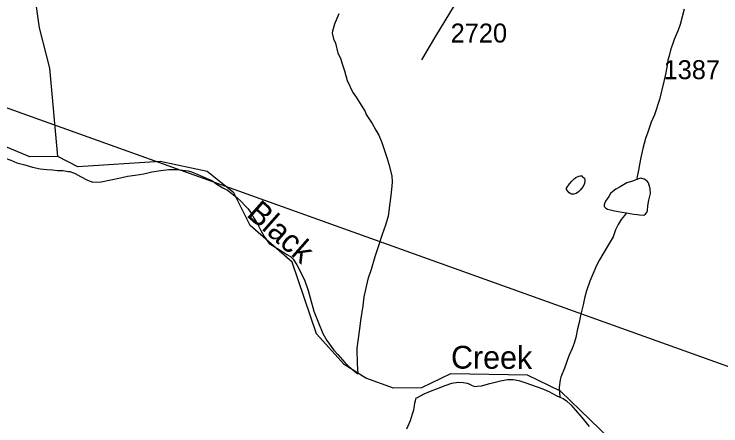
# Model space of a CAD drawing. Extents: x 2082433 to 2279600, y 546599 to 755198.
# Drawn here: x 2106345 to 2111001, y 639059 to 641773 of the extents above; entities that cross this region are included whole.
import ezdxf

# ---------------------------------------------------------------- set-up
doc = ezdxf.new("R2010")
doc.units = 0
for name, color, linetype in [('Exist Boundary Political Fire Districts', 7, 'Continuous'), ('Exist Hydrographic Creek Single Shore', 7, 'Continuous'), ('Exist Hydrographic Creek Single Shore Label', 7, 'Continuous'), ('Exist Hydrographic Misc Water Feature', 7, 'Continuous'), ('Exist Road Secondary Type 51 Attributed', 7, 'Continuous'), ('Exist Road Secondary Type 51 Number Label', 7, 'Continuous')]:
    doc.layers.add(name, color=color, linetype=linetype)

msp = doc.modelspace()

# ---------------------------------------------------------------- linework, layer by layer
at = {"layer": 'Exist Boundary Political Fire Districts'}
msp.add_lwpolyline([(2117062.3, 637293.1), (2099744.2, 643507.5)], dxfattribs=at)
at = {"layer": 'Exist Hydrographic Creek Single Shore'}
for points in [[(2106633.4, 640834.4), (2106449.2, 640831.6), (2106183.3, 640942), (2105924.3, 641157.2), (2105765.4, 641206.3), (2105507.2, 641237.8), (2105256.2, 641420), (2104823.4, 641560.1)], [(2111689.7, 637851.6), (2111407.2, 638083.5), (2111023.3, 638324.3), (2110689.3, 638488.5), (2110530.2, 638721.3), (2109945.4, 639287.6), (2109728.2, 639393.7), (2109220.3, 639400.8), (2109029.2, 639309.5), (2108845.2, 639306.7), (2108662.3, 639372.7), (2108520.2, 639464.2), (2108336.3, 639664.8), (2108176.2, 640137.1), (2107901.2, 640378.9), (2107792.3, 640594.4), (2107616.4, 640735.7), (2107308.2, 640801), (2106766.2, 640766), (2106633.4, 640834.4)]]:
    msp.add_lwpolyline(points, dxfattribs=at)
at = {"layer": 'Exist Hydrographic Misc Water Feature'}
for points in [[(2106633.4, 640834.4), (2106581.3, 641416.1), (2106513.2, 641683.2), (2106394.3, 642525.5), (2106392.5, 643299.7), (2106491.3, 643606), (2106590.4, 643781.2), (2106756.5, 643958.3), (2106823.5, 644117.6), (2106964.4, 644275.5), (2107670.4, 644667.9), (2108152.5, 645104.3), (2108510.5, 645303.8), (2108826.5, 645540), (2108934.6, 645537.9)], [(2110759, 641805.1), (2110746.9, 641755.1), (2110733.1, 641705.3), (2110719.4, 641667.2), (2110693.4, 641605), (2110681.7, 641573.1), (2110671.4, 641545), (2110659.9, 641498.9), (2110651.9, 641470.9), (2110646.4, 641434.9), (2110636.2, 641376.8), (2110624.5, 641329.1), (2110597, 641210.8), (2110563.2, 641108.8), (2110541.4, 641060.6), (2110519.5, 640994.6), (2110505.7, 640952.9), (2110487.9, 640886.6), (2110474.4, 640828.6), (2110464.1, 640782.7), (2110458.2, 640744.7), (2110454.5, 640722.6), (2110450.4, 640702.5), (2110448.3, 640690.6), (2110448.3, 640682.5)], [(2108483.5, 641776.1), (2108471.4, 641743.9), (2108455.8, 641706.1), (2108452.1, 641692), (2108443.7, 641662.1), (2108440, 641648), (2108449.9, 641610), (2108462.4, 641582.2), (2108478.6, 641516.1), (2108494.6, 641482.4), (2108506.9, 641446.1), (2108520.8, 641400.1), (2108538.7, 641336.2), (2108577.2, 641256.6), (2108599.4, 641226.4), (2108621.5, 641190.6), (2108657.4, 641130.9), (2108663.6, 641110.9), (2108704, 641052.8), (2108728.1, 641009), (2108748, 640975.2), (2108767.9, 640927.1), (2108784.1, 640881.3), (2108800.3, 640827.4), (2108814.7, 640783.4), (2108832.9, 640707.6), (2108834.8, 640667.6), (2108833.1, 640639.5), (2108827.4, 640577.5), (2108821.2, 640527.7), (2108809.6, 640441.5), (2108791.9, 640381.3), (2108770.4, 640321.3), (2108740.5, 640233.4), (2108722.6, 640173.2), (2108696.8, 640089.1), (2108675, 640025), (2108659.5, 639957.2), (2108649.4, 639909.3), (2108641.6, 639849.2), (2108628.1, 639753.1), (2108619.9, 639699.2), (2108604.1, 639571), (2108602.9, 639533), (2108604.5, 639499.2), (2108604.7, 639465.1), (2108606.8, 639437.1), (2108609, 639401.1)], [(2105916.5, 641116.4), (2105942.1, 641112.5), (2105960.4, 641106.5), (2105988.2, 641088.4), (2106016.5, 641064.7), (2106054.9, 641028.5), (2106090.6, 640992.7), (2106132.6, 640946.9), (2106151.1, 640927.1), (2106189.4, 640889.3), (2106239, 640853.4), (2106287.2, 640823.3), (2106322.9, 640811.4), (2106363.3, 640793.6), (2106415.6, 640780), (2106467.2, 640764), (2106517.5, 640754), (2106561.6, 640748.1), (2106597.2, 640746.4), (2106631.1, 640742.5), (2106669.4, 640742.8), (2106701.6, 640736.7), (2106711.5, 640734.8)], [(2106711.5, 640734.8), (2106747.3, 640722.9), (2106783.6, 640703.2), (2106829.4, 640679.2), (2106863.4, 640665.1), (2106919.6, 640667.6), (2106983.2, 640679.9), (2107045.1, 640694), (2107091.4, 640704), (2107141.7, 640712.3), (2107199.1, 640720.6), (2107253, 640732.7), (2107311.2, 640742.5), (2107365, 640749), (2107421.1, 640749), (2107491.3, 640741.3), (2107513.2, 640733.4), (2107540.9, 640723.6), (2107587, 640703.6), (2107611, 640691.9), (2107647.3, 640675.8), (2107687.3, 640647.9), (2107719.3, 640628), (2107751.1, 640612.3), (2107779.8, 640590.1), (2107813.6, 640564.3), (2107841.7, 640538.5), (2107867.5, 640510.3), (2107887.6, 640490.6), (2107907.7, 640460.8), (2107926, 640426.8), (2107950.2, 640386.6), (2107969.9, 640346.7), (2107992.2, 640306.9), (2108024.6, 640261), (2108108.5, 640211.4), (2108142.3, 640187.6), (2108166.7, 640175.4), (2108184.6, 640157.7), (2108208.8, 640119.5), (2108232.9, 640073.7), (2108261.2, 640015.9), (2108283.4, 639952.1), (2108295.9, 639902), (2108319.7, 639816), (2108350.2, 639738.4), (2108378.1, 639668.5), (2108404.4, 639622.3), (2108452.4, 639558.7), (2108478.4, 639528.8), (2108524.9, 639476.7), (2108551, 639450.9), (2108590.8, 639417.3), (2108609, 639401.1)], [(2110034.5, 640687.1), (2110046.6, 640695.5), (2110066.5, 640705.4), (2110074.5, 640707.5), (2110084.8, 640707.5), (2110090.5, 640701.4), (2110102.4, 640691.5), (2110104.9, 640677.3), (2110102.8, 640657.3), (2110094.8, 640637.5), (2110083.1, 640623.4), (2110074.9, 640613.3), (2110062.8, 640601.4), (2110048.9, 640591.3), (2110032.9, 640587.2), (2110016.7, 640587.3), (2110008.9, 640591.3), (2109998.9, 640597.3), (2109992.9, 640605.1), (2109984.7, 640617.3), (2109984.7, 640624.9), (2109988.6, 640633.3), (2110004.6, 640655.2), (2110020.4, 640673.1), (2110030.6, 640683.3), (2110034.5, 640687.1)], [(2110448.3, 640682.5), (2110418.6, 640672.4), (2110382.5, 640660.4), (2110348.7, 640640.4), (2110338.6, 640634.2), (2110310.3, 640620.2), (2110289, 640604), (2110274.7, 640589.9), (2110262.8, 640571.9), (2110240.8, 640539.9), (2110233.4, 640518), (2110233, 640505.8), (2110241.2, 640496.1), (2110255.2, 640487.9), (2110273.2, 640483.9), (2110301.3, 640476), (2110350.9, 640468.5), (2110379.2, 640462.6)], [(2110379.2, 640462.6), (2110427.2, 640454.5), (2110448.9, 640452.4), (2110465.3, 640450.8), (2110489.3, 640448.8), (2110501, 640450.7), (2110513.1, 640464.7), (2110517.2, 640479.1), (2110520.9, 640508.9), (2110526.9, 640546.9), (2110538.3, 640591), (2110534.5, 640620.8), (2110528.7, 640644.8), (2110524.6, 640660.8), (2110512.5, 640674.8), (2110496.3, 640684.6), (2110474.4, 640690.8), (2110452.4, 640684.7), (2110448.3, 640682.5)], [(2110379.2, 640462.6), (2110367.3, 640446.2), (2110345.4, 640420.3), (2110325.3, 640386.4), (2110307.5, 640350.2), (2110291.7, 640304.3), (2110245.9, 640228.1), (2110202.1, 640154), (2110182.6, 640116), (2110164.5, 640073.7), (2110138.7, 640013.9), (2110117, 639949.9), (2110105.3, 639909.5), (2110098.9, 639879.6), (2110093.2, 639857.8), (2110083.3, 639811.8), (2110077.4, 639785.6), (2110067.5, 639739.6), (2110057.7, 639697.7), (2110045.6, 639641.5), (2110033.9, 639603.6), (2110022.2, 639569.6), (2110002.1, 639525.6), (2109990.2, 639497.4), (2109978.6, 639457.4), (2109966.7, 639427.6), (2109954.8, 639401.4), (2109946.8, 639379.5), (2109942.9, 639361.4), (2109936.9, 639313.2), (2109940.8, 639247.4)], [(2108993.5, 639244.4), (2109003.5, 639246.5), (2109047.4, 639270.7), (2109089.2, 639288.7), (2109135.2, 639304.8), (2109185, 639324.9), (2109228.9, 639339.3), (2109271.1, 639347.1), (2109303.1, 639345.5), (2109329.4, 639339.5), (2109337.2, 639337.6), (2109359.3, 639327.7), (2109377.1, 639317.7), (2109395.4, 639319.8), (2109425.3, 639323.8), (2109478.6, 639338), (2109548.8, 639356.2), (2109594.9, 639364.2), (2109632.6, 639364.6), (2109670.8, 639358.4), (2109710.6, 639344.7), (2109754.6, 639328.7), (2109820.9, 639304.9), (2109866.8, 639285.3), (2109915.2, 639259.4), (2109940.8, 639247.4)], [(2108932.2, 639038.3), (2108955.6, 639094.4), (2108969.3, 639138.5), (2108977.5, 639164.5), (2108983.4, 639190.3), (2108985.5, 639210.3), (2108989.2, 639224.3), (2108993.5, 639244.4)], [(2109940.8, 639247.4), (2109961.3, 639239.4), (2109984.9, 639223.7), (2110013.4, 639197.5), (2110043.6, 639161.6), (2110085.8, 639113.9), (2110133.6, 639053.9)]]:
    msp.add_lwpolyline(points, dxfattribs=at)
at = {"layer": 'Exist Road Secondary Type 51 Attributed'}
msp.add_lwpolyline([(2109654.1, 642806.8), (2109647.1, 642776), (2109613.7, 642573.9), (2109610.2, 642549.1), (2109606.3, 642526.7), (2109600.9, 642507.8), (2109592.4, 642471.8), (2109577.1, 642428), (2109559.6, 642391.4), (2109519.7, 642308.7), (2109399.8, 642106.3), (2109327.2, 641979.6), (2109243.2, 641829.4), (2109121.5, 641627.4), (2109030.1, 641472.1)], dxfattribs=at)

# ---------------------------------------------------------------- texts
at = {"layer": 'Exist Hydrographic Creek Single Shore Label'}
for s, rotation, p in [('Black', 318.5578, (2107870.1, 640445.4)), ('Creek', 359.7455, (2109223.1, 639436.6))]:
    msp.add_text(s, height=150, rotation=rotation, dxfattribs=at).set_placement(p)
at = {"layer": 'Exist Road Secondary Type 51 Number Label'}
for s, p in [('2720', (2109221.1, 641586.1)), ('1387', (2110623.8, 641344.5))]:
    msp.add_text(s, height=125, dxfattribs=at).set_placement(p)

doc.saveas('drawing.dxf')
